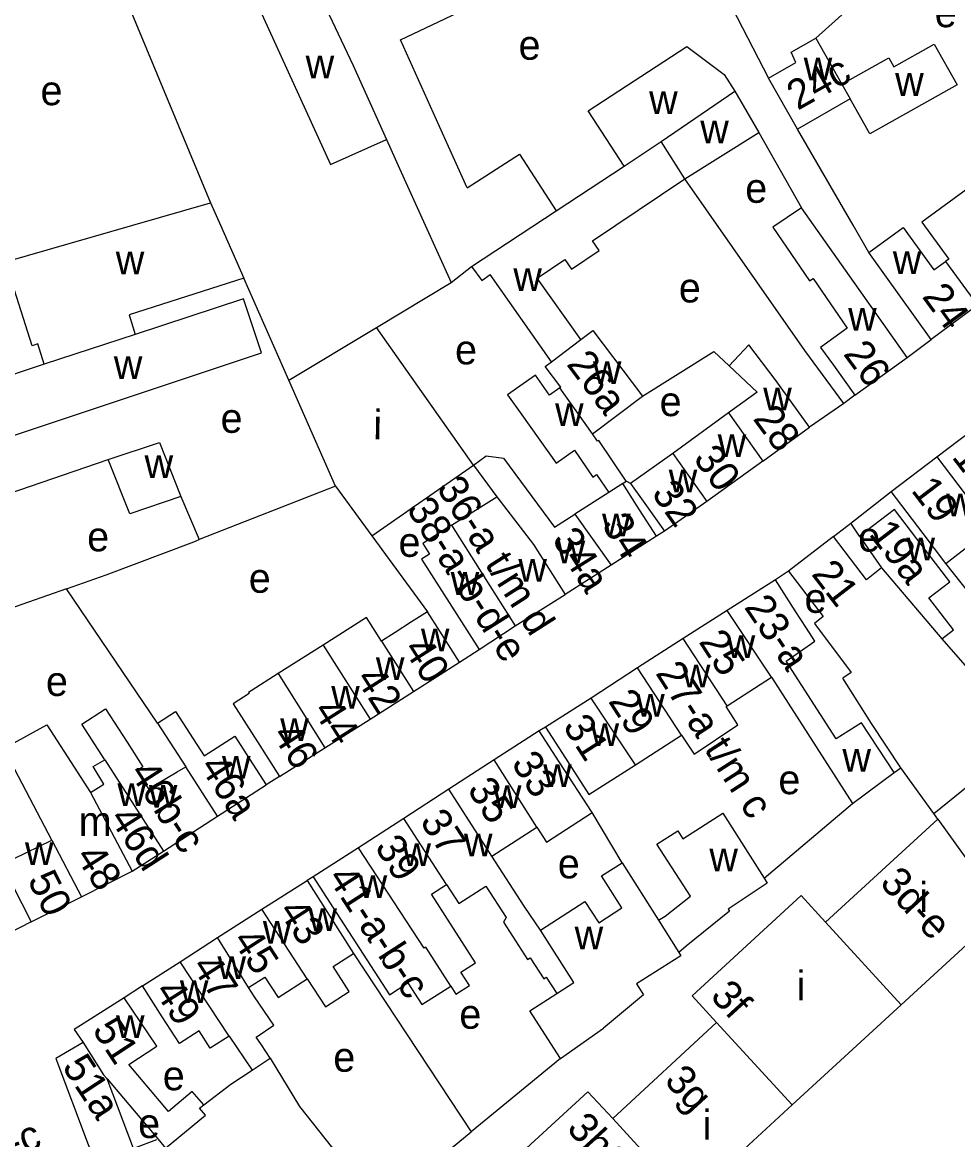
# Model space of a CAD drawing. Extents: x 159261 to 160849, y 382514 to 384534.
# Drawn here: x 159776.9 to 159903.5, y 383126.2 to 383277.5 of the extents above; entities that cross this region are included whole.
import ezdxf

# ---------------------------------------------------------------- set-up
doc = ezdxf.new("R2010")
doc.units = 0
for name, color, linetype in [('BLT_Basislijn', 7, 'Continuous'), ('BLT_Bebouwing', 7, 'Continuous'), ('BLT_Centroide', 7, 'Continuous'), ('BLT_Huisnummer', 7, 'Continuous'), ('BLT_Huisnummer_ tussenligend', 7, 'Continuous'), ('BLT_Huisnummer_reeks', 7, 'Continuous'), ('BLT_Onderverdeling_panden', 7, 'Continuous')]:
    doc.layers.add(name, color=color, linetype=linetype)

msp = doc.modelspace()

# ---------------------------------------------------------------- linework, layer by layer
at = {"layer": 'BLT_Basislijn'}
for p, q in [((159779.57, 383307.87), (159802.36, 383253.04)), ((159884.28, 383275.3), (159907.88, 383296.49)), ((159871.41, 383282.46), (159877.87, 383269.91)), ((159876.56, 383262.55), (159882.33, 383252.36)), ((159812.96, 383228.99), (159806.87, 383242.8)), ((159824.81, 383236.14), (159834.92, 383242.24)), ((159812.96, 383228.99), (159824.81, 383236.14)), ((159896.67, 383232.09), (159899.9, 383234.52)), ((159819.29, 383214.65), (159812.96, 383228.99)), ((159889.57, 383226.99), (159888.06, 383225.84)), ((159888.06, 383225.84), (159883.45, 383222.64)), ((159775, 383213.64), (159788.52, 383218.25)), ((159819.29, 383214.65), (159800.81, 383207.42)), ((159819.29, 383214.65), (159824.19, 383207.94)), ((159798.35, 383213.26), (159800.81, 383207.42)), ((159889.03, 383209.67), (159894.5, 383213.94)), ((159863.8, 383208.55), (159862.73, 383207.88)), ((159886.69, 383207.83), (159889.03, 383209.67)), ((159890.18, 383207.88), (159889.03, 383209.67)), ((159824.19, 383207.94), (159831.71, 383197.66)), ((159911.09, 383192.48), (159901.9, 383204.21)), ((159782.87, 383200.78), (159788.25, 383202.68)), ((159880.58, 383203.17), (159878.81, 383202)), ((159782.87, 383200.78), (159775.15, 383198.07)), ((159795.19, 383182.6), (159782.87, 383200.78)), ((159836.06, 383190.83), (159838.71, 383192.53)), ((159847.72, 383182.04), (159846.85, 383181.55)), ((159811.71, 383175.35), (159809.9, 383174.23)), ((159894.89, 383175.92), (159895.81, 383176.53)), ((159877.29, 383161.58), (159889.27, 383171.72)), ((159858.08, 383163.68), (159854.01, 383170.49)), ((159816.25, 383161.76), (159815.43, 383161.27)), ((159821.72, 383151.41), (159837.63, 383127.25)), ((159793.15, 383147.04), (159790.67, 383145.41)), ((159849.74, 383137.19), (159837.63, 383127.25)), ((159829.26, 383120.38), (159837.63, 383127.25))]:
    msp.add_line(p, q, dxfattribs=at)
for points in [[(159891.45, 383246.29), (159889.33, 383250), (159881.82, 383262.99)], [(159888.06, 383225.84), (159882.81, 383233.01), (159866.58, 383256.28)], [(159837.97, 383217.49), (159824.81, 383236.14)], [(159860.81, 383226.86), (159870.48, 383232.9), (159872.56, 383230.96)], [(159824.19, 383207.94), (159837.97, 383217.49)], [(159788.25, 383202.68), (159800.09, 383207.14), (159800.81, 383207.42)]]:
    msp.add_lwpolyline(points, dxfattribs=at)
at = {"layer": 'BLT_Bebouwing'}
for p, q in [((159828.07, 383275.1), (159858.55, 383289.55)), ((159834.59, 383260.66), (159828.07, 383275.1)), ((159884.28, 383275.3), (159887.83, 383269.09)), ((159888.94, 383267.11), (159881.82, 383262.99)), ((159826.18, 383261.6), (159827.96, 383257.67)), ((159827.96, 383257.67), (159831.42, 383250)), ((159849.15, 383251.93), (159858.33, 383257.97)), ((159854.08, 383247.88), (159866.58, 383256.28)), ((159791.85, 383250), (159802.36, 383253.04)), ((159802.36, 383253.04), (159803.7, 383250)), ((159803.7, 383250), (159806.87, 383242.8)), ((159831.42, 383250), (159834.92, 383242.24)), ((159899.9, 383234.52), (159891.45, 383246.29)), ((159834.92, 383242.24), (159837.7, 383244.4)), ((159848.51, 383231.51), (159840.2, 383243.3)), ((159852.47, 383234.5), (159846.59, 383242.84)), ((159906.18, 383239.17), (159899.9, 383234.52)), ((159889.57, 383226.99), (159896.67, 383232.09)), ((159854.05, 383221.75), (159860.81, 383226.86)), ((159877.12, 383218.06), (159883.45, 383222.64)), ((159900.65, 383218.62), (159906.81, 383223.3)), ((159864.94, 383219.1), (159859.2, 383215.04)), ((159877.12, 383218.06), (159869.54, 383212.6)), ((159894.5, 383213.94), (159900.65, 383218.62)), ((159837.97, 383217.49), (159841.13, 383213.23)), ((159858.18, 383215.03), (159858.64, 383215.32)), ((159859.2, 383215.04), (159858.64, 383215.32)), ((159834.99, 383209.37), (159841.13, 383213.23)), ((159856.26, 383213.81), (159851.66, 383210.88)), ((159869.54, 383212.6), (159863.8, 383208.55)), ((159862.73, 383207.88), (159856.58, 383203.97)), ((159886.69, 383207.83), (159880.58, 383203.17)), ((159890.18, 383207.88), (159893.18, 383203.61)), ((159856.58, 383203.97), (159850.37, 383200.01)), ((159878.81, 383202), (159872.29, 383197.82)), ((159843.58, 383195.77), (159850.37, 383200.01)), ((159872.29, 383197.82), (159866.33, 383194.05)), ((159838.71, 383192.53), (159843.58, 383195.77)), ((159866.33, 383194.05), (159860.16, 383190.08)), ((159817.6, 383193.14), (159811.54, 383189.28)), ((159829.85, 383186.88), (159836.06, 383190.83)), ((159860.16, 383190.08), (159853.87, 383185.98)), ((159872.3, 383184.94), (159878.31, 383188.8)), ((159823.96, 383183.13), (159829.85, 383186.88)), ((159853.87, 383185.98), (159847.72, 383182.04)), ((159817.84, 383179.25), (159823.96, 383183.13)), ((159795.19, 383182.6), (159799.01, 383176.68)), ((159846.85, 383181.55), (159840.76, 383177.62)), ((159859.88, 383176.95), (159866.1, 383180.95)), ((159811.71, 383175.35), (159817.84, 383179.25)), ((159840.76, 383177.62), (159834.64, 383173.65)), ((159900.24, 383170.35), (159895.81, 383176.53)), ((159803.32, 383169.99), (159809.9, 383174.23)), ((159834.64, 383173.65), (159828.51, 383169.69)), ((159796.01, 383165.25), (159803.32, 383169.99)), ((159828.51, 383169.69), (159822.38, 383165.72)), ((159885.59, 383155.62), (159900.8, 383169.57)), ((159900.8, 383169.57), (159900.24, 383170.35)), ((159840.46, 383164.56), (159846.53, 383168.49)), ((159791.76, 383162.53), (159796.01, 383165.25)), ((159822.38, 383165.72), (159816.25, 383161.76)), ((159858.08, 383163.68), (159862.98, 383155.89)), ((159809.33, 383157.38), (159815.43, 383161.27)), ((159778.07, 383155.68), (159784.9, 383159.09)), ((159803.33, 383153.54), (159809.33, 383157.38)), ((159895.84, 383144.46), (159909.68, 383157.19)), ((159778.07, 383155.68), (159770.81, 383151.97)), ((159798.24, 383150.29), (159803.33, 383153.54)), ((159793.15, 383147.04), (159798.24, 383150.29)), ((159881.1, 383130.9), (159895.84, 383144.46)), ((159856.8, 383129.07), (159870.86, 383142.05)), ((159849.74, 383137.19), (159855.54, 383141.29)), ((159804.87, 383140.21), (159808.02, 383135.62)), ((159867.02, 383117.95), (159881.1, 383130.9))]:
    msp.add_line(p, q, dxfattribs=at)
for points in [[(159805.23, 383287.5), (159818.59, 383258.22), (159826.18, 383261.6)], [(159817.59, 383280.2), (159821.67, 383271.61), (159826.18, 383261.6)], [(159877.87, 383269.91), (159881.58, 383272.03), (159880.95, 383273.4), (159884.28, 383275.3)], [(159858.33, 383257.97), (159853.46, 383265.49), (159866.84, 383274.17), (159871.87, 383270.39), (159873.35, 383268.13)], [(159887.83, 383269.09), (159894.18, 383272.66), (159894.86, 383271.44), (159900.32, 383274.5), (159903.4, 383269), (159891.59, 383262.38), (159888.94, 383267.11)], [(159881.82, 383262.99), (159881.82, 383262.99), (159877.87, 383269.91)], [(159873.35, 383268.13), (159876.56, 383262.55)], [(159866.58, 383256.28), (159876.56, 383262.55)], [(159837.09, 383255.04), (159834.59, 383260.66)], [(159837.09, 383255.04), (159844.2, 383259.62), (159849.15, 383251.93)], [(159906.8, 383250), (159905.18, 383252.23), (159906.31, 383252.99), (159904.87, 383254.95), (159898.64, 383250.39), (159902.3, 383245.4), (159901.86, 383245.07)], [(159882.33, 383252.36), (159878.46, 383249.72), (159883.45, 383242.45), (159883.92, 383242.77), (159888.52, 383236.07), (159884.93, 383233.43), (159886.7, 383231.03), (159889.57, 383226.99)], [(159896.67, 383232.09), (159882.33, 383252.36)], [(159778.21, 383233.67), (159774.6, 383245.01), (159791.85, 383250)], [(159891.45, 383246.29), (159896.09, 383249.66), (159900.27, 383243.93), (159901.86, 383245.07)], [(159846.59, 383242.84), (159850.32, 383245.35), (159851.21, 383244.04), (159854.96, 383246.57), (159854.08, 383247.88)], [(159837.7, 383244.4), (159839.08, 383242.51), (159840.2, 383243.3)], [(159806.87, 383242.8), (159791.34, 383237.85), (159792.18, 383235.21)], [(159766.66, 383222.87), (159767.04, 383221.77), (159771.34, 383220.08), (159809.25, 383232.69), (159806.84, 383240.03), (159792.18, 383235.21)], [(159852.47, 383234.5), (159854.11, 383235.74), (159860.81, 383226.86)], [(159779.85, 383231.16), (159778.98, 383233.91), (159778.21, 383233.67)], [(159883.45, 383222.64), (159878.77, 383229.1), (159875.23, 383233.81), (159872.56, 383230.96)], [(159779.85, 383231.16), (159772.25, 383228.67)], [(159849.63, 383227.97), (159849.79, 383228.08), (159847.67, 383230.88), (159848.51, 383231.51)], [(159849.63, 383227.97), (159848.24, 383226.99), (159846.33, 383229.68), (159842.58, 383227.02), (159844.5, 383224.32), (159849.15, 383217.78), (159851.62, 383219.54), (159854.11, 383215.89), (159854.61, 383216.23), (159856.26, 383213.81)], [(159872.56, 383230.96), (159876.37, 383227.39), (159872.46, 383224.6)], [(159872.46, 383224.6), (159864.94, 383219.1)], [(159788.52, 383218.25), (159795.44, 383220.57), (159798.35, 383213.26)], [(159858.64, 383215.32), (159854.9, 383220.85), (159854.76, 383220.75), (159854.05, 383221.75)], [(159798.35, 383213.26), (159791.44, 383210.91), (159788.52, 383218.25)], [(159837.97, 383217.49), (159839.69, 383218.79), (159842.04, 383218.45), (159848.9, 383209.12), (159851.66, 383210.88)], [(159862.73, 383207.88), (159860.04, 383212.1), (159858.18, 383215.03)], [(159859.2, 383215.04), (159860.91, 383212.63), (159863.8, 383208.55)], [(159901.9, 383204.21), (159898.84, 383208.24), (159894.5, 383213.94)], [(159901.35, 383194), (159902.93, 383195.22), (159899.59, 383199.55), (159902.43, 383201.72), (159897.97, 383207.54), (159894.93, 383211.51), (159890.18, 383207.88)], [(159834.99, 383209.37), (159831.09, 383206.91), (159832.02, 383205.46), (159830.92, 383204.77), (159838.71, 383192.53)], [(159893.18, 383203.61), (159891.14, 383202), (159889.72, 383203.86), (159886.69, 383207.83)], [(159901.9, 383204.21), (159905.33, 383206.84), (159906.33, 383205.54), (159909.34, 383207.86)], [(159880.58, 383203.17), (159885.3, 383197), (159884.09, 383196.09), (159889.07, 383189.45), (159887.96, 383188.67)], [(159883.03, 383195.42), (159881.51, 383197.79), (159878.81, 383202)], [(159825.52, 383193.7), (159823.47, 383196.87), (159817.6, 383193.14)], [(159831.71, 383197.66), (159829.56, 383196.3), (159827.35, 383194.85), (159825.52, 383193.7)], [(159836.06, 383190.83), (159833.38, 383195.05), (159831.71, 383197.66)], [(159894.89, 383175.92), (159890.45, 383182.64), (159887.03, 383180.44), (159880.26, 383190.98), (159884.15, 383193.67), (159883.03, 383195.42)], [(159901.35, 383194), (159906.03, 383188.63)], [(159811.54, 383189.28), (159807.88, 383186.95), (159807.52, 383186.72), (159807.61, 383186.58), (159805.45, 383185.18), (159809.02, 383179.57), (159811.71, 383175.35)], [(159878.31, 383188.8), (159889.27, 383171.72)], [(159895.81, 383176.53), (159891.81, 383182.55), (159887.96, 383188.67)], [(159788.04, 383177.62), (159784.97, 383182.44), (159788.17, 383184.5), (159791.07, 383180), (159793.21, 383176.68), (159792.38, 383176.14), (159793.96, 383173.67), (159797.87, 383176)], [(159866.1, 383180.95), (159867.81, 383178.39), (159873.75, 383182.36), (159872.15, 383184.85), (159872.3, 383184.94)], [(159795.19, 383182.6), (159797.61, 383184.17), (159801.49, 383178.16), (159805.65, 383180.83), (159807.19, 383178.43), (159809.9, 383174.23)], [(159780.88, 383166.75), (159774.39, 383179.15), (159780.22, 383182.37), (159783, 383178.04), (159786.13, 383173.17)], [(159854.01, 383170.49), (159849.56, 383177.36), (159846.85, 383181.55)], [(159847.72, 383182.04), (159850.42, 383177.83), (159853.59, 383172.91), (159859.88, 383176.95)], [(159786.13, 383173.17), (159787.92, 383174.33), (159786.5, 383176.69), (159788.04, 383177.62)], [(159797.87, 383176), (159799.01, 383176.68)], [(159889.27, 383171.72), (159894.89, 383175.92)], [(159769.08, 383169.49), (159772.04, 383170.77), (159775.71, 383164.22), (159780.88, 383166.75)], [(159846.53, 383168.49), (159847.83, 383166.49), (159854.01, 383170.49)], [(159862.98, 383155.89), (159863.9, 383156.47), (159867.33, 383159.17), (159862.79, 383166.19), (159865.6, 383168.01), (159866.28, 383166.94), (159871.69, 383170.41), (159877.29, 383161.58)], [(159847.03, 383154.56), (159844.82, 383157.82), (159840.46, 383164.56)], [(159847.03, 383154.56), (159853.04, 383158.44), (159854.9, 383155.56), (159858.02, 383157.57), (159855.27, 383161.92), (159858.08, 383163.68)], [(159784.9, 383159.09), (159791.76, 383162.53)], [(159816.25, 383161.76), (159818.96, 383157.56), (159826.57, 383145.8)], [(159877.29, 383161.58), (159877.71, 383160.91), (159872.41, 383157.42), (159872.6, 383157.12), (159866.75, 383152.37), (159865.73, 383151.53)], [(159815.43, 383161.27), (159818.12, 383157.06), (159821.72, 383151.41)], [(159834.88, 383146.96), (159835.57, 383145.88), (159837.41, 383147.06), (159836.26, 383148.86), (159838.25, 383150.14), (159832.29, 383159.43), (159834.32, 383160.75)], [(159834.32, 383160.75), (159835.99, 383158.16), (159839.63, 383160.51), (159842.39, 383156.25), (159842.04, 383155.62), (159845.27, 383150.59), (159845.64, 383150.83), (159847.47, 383147.97), (159847.81, 383148.19), (159849.22, 383145.99)], [(159870.86, 383142.05), (159867.55, 383145.68), (159882.29, 383159.23), (159885.59, 383155.62)], [(159815.43, 383147.95), (159817.93, 383144.16), (159821.14, 383146.24), (159818.97, 383149.65), (159821.72, 383151.41)], [(159865.73, 383151.53), (159866.02, 383151.07), (159860.04, 383147.3), (159860.96, 383145.81), (159855.54, 383141.29)], [(159807.51, 383146.79), (159809.73, 383148.21), (159811.5, 383145.44), (159815.43, 383147.95)], [(159804.87, 383140.21), (159802.33, 383138.59), (159800.84, 383140.93), (159798.15, 383139.21), (159795.84, 383142.83), (159793.15, 383147.04)], [(159810.45, 383137.22), (159809.26, 383139.02), (159808.53, 383140.09), (159810.93, 383141.7), (159808.31, 383145.55), (159807.51, 383146.79)], [(159826.57, 383145.8), (159829.06, 383147.43), (159830.95, 383144.48), (159834.88, 383146.96)], [(159790.67, 383145.41), (159783.93, 383141.09), (159785.11, 383139.35)], [(159801.47, 383130.91), (159799.86, 383132.7), (159796.68, 383130.01), (159791.32, 383136.35), (159795.12, 383138.85), (159790.67, 383145.41)], [(159849.74, 383137.19), (159845.58, 383143.65), (159849.22, 383145.99)], [(159785.11, 383139.35), (159781.43, 383137.18), (159790.18, 383113.91)], [(159810.45, 383137.22), (159814.4, 383130.69), (159819.72, 383123.98), (159825.14, 383117.14)], [(159795.06, 383126.18), (159791.92, 383125.01), (159788.37, 383134.41)], [(159788.37, 383134.41), (159795.24, 383126.29), (159796.26, 383125.04)], [(159801.47, 383130.91), (159805.13, 383133.72), (159808.02, 383135.62)], [(159856.8, 383129.07), (159853.45, 383132.68), (159842.37, 383122.5), (159838.69, 383119.12), (159842.01, 383115.51)]]:
    msp.add_lwpolyline(points, dxfattribs=at)
at = {"layer": 'BLT_Onderverdeling_panden'}
for p, q in [((159887.83, 383269.09), (159888.94, 383267.11)), ((159863.34, 383261.3), (159873.35, 383268.13)), ((159858.33, 383257.97), (159863.34, 383261.3)), ((159866.58, 383256.28), (159863.34, 383261.3)), ((159837.7, 383244.4), (159849.15, 383251.93)), ((159901.86, 383245.07), (159906.18, 383239.17)), ((159848.51, 383231.51), (159852.47, 383234.5)), ((159854.05, 383221.75), (159849.63, 383227.97)), ((159872.46, 383224.6), (159877.12, 383218.06)), ((159864.94, 383219.1), (159869.54, 383212.6)), ((159858.18, 383215.03), (159856.26, 383213.81)), ((159851.66, 383210.88), (159856.58, 383203.97)), ((159893.18, 383203.61), (159901.35, 383194)), ((159878.31, 383188.8), (159872.29, 383197.82)), ((159825.52, 383193.7), (159829.85, 383186.88)), ((159872.3, 383184.94), (159866.33, 383194.05)), ((159817.6, 383193.14), (159823.96, 383183.13)), ((159811.54, 383189.28), (159817.84, 383179.25)), ((159866.1, 383180.95), (159860.16, 383190.08)), ((159859.88, 383176.95), (159853.87, 383185.98)), ((159900.24, 383170.35), (159912.74, 383180.43)), ((159788.04, 383177.62), (159796.01, 383165.25)), ((159846.53, 383168.49), (159840.76, 383177.62)), ((159803.32, 383169.99), (159799.01, 383176.68)), ((159786.13, 383173.17), (159791.76, 383162.53)), ((159840.46, 383164.56), (159834.64, 383173.65)), ((159834.32, 383160.75), (159828.51, 383169.69)), ((159900.8, 383169.57), (159909.68, 383157.19)), ((159780.88, 383166.75), (159784.9, 383159.09)), ((159815.43, 383147.95), (159809.33, 383157.38)), ((159862.98, 383155.89), (159865.73, 383151.53)), ((159885.59, 383155.62), (159895.84, 383144.46)), ((159851.52, 383147.47), (159847.03, 383154.56)), ((159807.51, 383146.79), (159803.33, 383153.54)), ((159804.87, 383140.21), (159798.24, 383150.29)), ((159849.22, 383145.99), (159851.52, 383147.47)), ((159870.86, 383142.05), (159881.1, 383130.9)), ((159856.8, 383129.07), (159867.02, 383117.95))]:
    msp.add_line(p, q, dxfattribs=at)
for points in [[(159792.18, 383235.21), (159779.85, 383231.16)], [(159900.65, 383218.62), (159905.49, 383212.26), (159909.34, 383207.86)], [(159841.13, 383213.23), (159846.07, 383206.76), (159850.37, 383200.01)], [(159834.99, 383209.37), (159839.33, 383202.53), (159843.58, 383195.77)], [(159769.08, 383169.49), (159772.64, 383162.31), (159774.31, 383163.15), (159778.07, 383155.68)], [(159834.88, 383146.96), (159831.49, 383152.24), (159831.29, 383152.12), (159822.38, 383165.72)], [(159785.11, 383139.35), (159787.89, 383134.95), (159788.37, 383134.41)], [(159808.02, 383135.62), (159810.45, 383137.22)], [(159801.67, 383129.53), (159800.89, 383130.47), (159801.47, 383130.91)], [(159796.26, 383125.04), (159801.67, 383129.53)]]:
    msp.add_lwpolyline(points, dxfattribs=at)

# ---------------------------------------------------------------- texts
at = {"layer": 'BLT_Centroide'}
for s, p in [('e', (159900.38, 383276.79)), ('e', (159844.06, 383272.39)), ('w', (159815.24, 383269.85)), ('w', (159882.65, 383269.59)), ('w', (159895.03, 383267.5)), ('e', (159779.36, 383266.23)), ('w', (159861.73, 383265.03)), ('w', (159868.65, 383261.08)), ('e', (159874.74, 383253.02)), ('w', (159789.54, 383243.34)), ('w', (159894.71, 383243.39)), ('w', (159843.35, 383241.1)), ('e', (159865.75, 383239.53)), ('w', (159888.67, 383235.72)), ('e', (159835.46, 383231.15)), ('w', (159789.28, 383229.16)), ('w', (159854.12, 383228.51)), ('e', (159863.15, 383224.14)), ('w', (159877.17, 383224.91)), ('w', (159849, 383222.82)), ('e', (159803.73, 383221.88)), ('w', (159871.01, 383218.59)), ('w', (159793.44, 383215.75)), ('w', (159864.38, 383213.81)), ('w', (159901.92, 383210.59)), ('w', (159855.36, 383207.86)), ('e', (159785.67, 383205.84)), ('e', (159890.02, 383205.8)), ('e', (159827.81, 383205.09)), ('w', (159849.21, 383204.21)), ('w', (159896.56, 383204.61)), ('w', (159844.03, 383201.72)), ('e', (159807.54, 383200.23)), ('w', (159834.87, 383199.95)), ('e', (159882.76, 383197.51)), ('w', (159830.84, 383192.31)), ('w', (159872.23, 383191.41)), ('w', (159824.75, 383188.41)), ('w', (159866.16, 383187.44)), ('e', (159780.09, 383186.26)), ('w', (159818.7, 383184.56)), ('w', (159859.98, 383183.47)), ('w', (159811.8, 383180.16)), ('w', (159853.8, 383179.48)), ('w', (159887.89, 383175.99)), ('w', (159803.92, 383175.06)), ('w', (159847.39, 383173.94)), ('e', (159879.22, 383172.96)), ('w', (159789.77, 383171.36)), ('w', (159794.02, 383171.14)), ('w', (159840.58, 383171.08)), ('m', (159784.53, 383167.31)), ('w', (159836.67, 383164.55)), ('w', (159777.25, 383163.38)), ('w', (159828.34, 383163.23)), ('e', (159849.37, 383161.57)), ('w', (159869.88, 383162.52)), ('w', (159822.42, 383158.92)), ('i', (159898.3, 383157.03)), ('w', (159815.62, 383154.45)), ('w', (159809.45, 383152.73)), ('w', (159851.65, 383151.95)), ('w', (159803.31, 383147.94)), ('i', (159881.7, 383145.06)), ('w', (159798.22, 383144.69)), ('e', (159836.04, 383141.21)), ('w', (159789.57, 383139.94)), ('e', (159818.98, 383135.39)), ('e', (159795.9, 383132.88)), ('i', (159868.97, 383126.21)), ('e', (159792.57, 383126.41))]:
    msp.add_text(s, height=4, dxfattribs=at).set_placement(p)
msp.add_text('i', height=4, rotation=359, dxfattribs=at).set_placement((159824.37, 383221.01))
at = {"layer": 'BLT_Huisnummer'}
for s, rotation, p in [('24c', 29.3723, (159881.84, 383265.47)), ('24', 306.0645, (159898.57, 383240.32)), ('26', 306.3543, (159887.91, 383232.55)), ('26a', 307.0617, (159850.45, 383231.15)), ('28', 306.3543, (159875.68, 383223.78)), ('32', 305.3046, (159861.95, 383213.68)), ('19', 307.2455, (159897.09, 383214.07)), ('34', 302.1645, (159855.22, 383209.46)), ('34a', 302.1645, (159848.51, 383207.47)), ('19a', 307.4428, (159891.36, 383208.18)), ('21', 307.6079, (159883.59, 383202.74)), ('40', 302.4505, (159828.38, 383192.63)), ('44', 302.4378, (159816.16, 383184.29)), ('31', 302.7059, (159849.97, 383182.15)), ('46', 302.7727, (159810.63, 383181.01)), ('46a', 302.7727, (159800.81, 383176.72)), ('35', 302.8997, (159837.03, 383173.61)), ('46d', 302.776, (159788.6, 383169.73)), ('39', 302.901, (159824.5, 383165.81)), ('48', 302.7745, (159784, 383164.55)), ('50', 296.6599, (159777.53, 383161.38)), ('43', 302.901, (159811.47, 383157.18)), ('47', 302.5521, (159799.73, 383149.69)), ('49', 302.5475, (159794.71, 383146.29)), ('3f', 312.5785, (159869.87, 383145.52)), ('51', 303.315, (159786.27, 383141.05)), ('3g', 312.5779, (159863.65, 383134.05))]:
    msp.add_text(s, height=4, rotation=rotation, dxfattribs=at).set_placement(p)
at = {"layer": 'BLT_Huisnummer_ tussenligend'}
for s, rotation, p in [('30', 306.3543, (159867.6, 383218.38)), ('25', 302.7059, (159868.36, 383193.61)), ('42', 302.4505, (159821.93, 383188.62)), ('29', 302.7111, (159856.12, 383185.55)), ('33', 302.7059, (159842.99, 383177.16)), ('37', 302.8997, (159830.62, 383169.3)), ('45', 302.901, (159805.25, 383153.2))]:
    msp.add_text(s, height=4, rotation=rotation, dxfattribs=at).set_placement(p)
at = {"layer": 'BLT_Huisnummer_reeks'}
for s, rotation, p in [('17-a', 307.2485, (159902.59, 383218.6)), ('36-a t/m d', 302.438, (159832.87, 383214.43)), ('38-a-b-d-e', 302.1645, (159828.81, 383211.61)), ('23-a', 303.7033, (159874.51, 383198.29)), ('27-a t/m c', 302.7111, (159862.51, 383189.35)), ('46b-c', 302.7745, (159791.31, 383175.91)), ('41-a-b-c', 302.901, (159818.14, 383161.68)), ('3d-e', 312.5785, (159892.81, 383160.84)), ('51a', 303.3704, (159782.19, 383136.07)), ('3h01', 312.5775, (159850.43, 383127.6)), ('2a-b-c', 19.829, (159765.46, 383120.12))]:
    msp.add_text(s, height=4, rotation=rotation, dxfattribs=at).set_placement(p)

doc.saveas('drawing.dxf')
